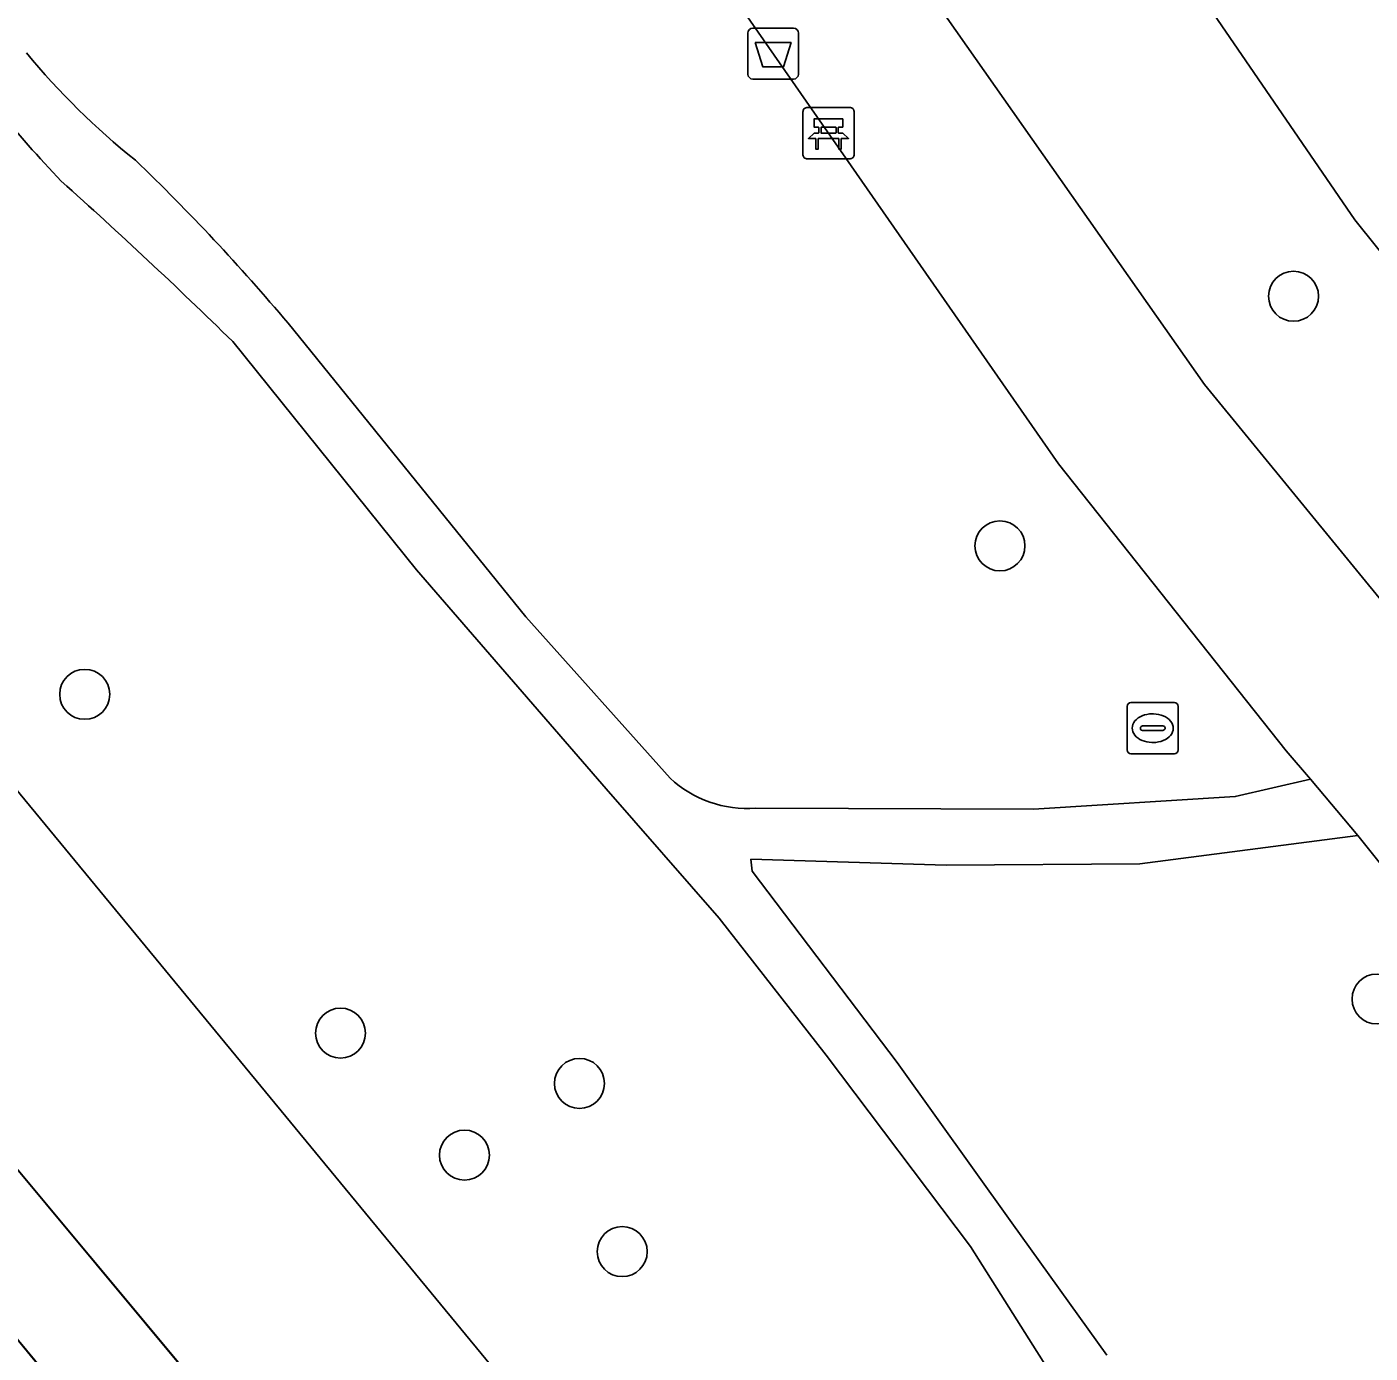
# Model space of a CAD drawing. Extents: x 159279 to 160377, y 384531 to 385888.
# Drawn here: x 159404.06 to 159430.35, y 385153.08 to 385179.03 of the extents above; entities that cross this region are included whole.
import ezdxf

# ---------------------------------------------------------------- set-up
doc = ezdxf.new("R2010")
doc.units = 0
for name, color, linetype in [('IMGEO_Afvalbak', 7, 'Continuous'), ('IMGEO_Bank', 7, 'Continuous'), ('IMGEO_Berm_groen', 7, 'Continuous'), ('IMGEO_Boom', 7, 'Continuous'), ('IMGEO_Fietspad_open', 7, 'Continuous'), ('IMGEO_Gemengd_bos', 7, 'Continuous'), ('IMGEO_Grasland_overig', 7, 'Continuous'), ('IMGEO_Groenvoorziening', 7, 'Continuous'), ('IMGEO_Hek', 7, 'Continuous'), ('IMGEO_Rioolput', 7, 'Continuous'), ('IMGEO_Struiken', 7, 'Continuous'), ('IMGEO_Voetpad_halfverhard', 7, 'Continuous')]:
    doc.layers.add(name, color=color, linetype=linetype)

msp = doc.modelspace()

# ---------------------------------------------------------------- linework, layer by layer
at = {"layer": 'IMGEO_Afvalbak'}
for p, q in [((159418.172, 385178.108), (159418.172, 385178.908)), ((159418.172, 385178.908), (159418.172, 385178.108)), ((159418.272, 385179.008), (159419.062, 385179.008)), ((159419.062, 385179.008), (159418.272, 385179.008)), ((159419.162, 385178.908), (159419.162, 385178.108)), ((159419.162, 385178.108), (159419.162, 385178.908)), ((159419.062, 385178.008), (159418.272, 385178.008)), ((159418.272, 385178.008), (159419.062, 385178.008))]:
    msp.add_line(p, q, dxfattribs=at)
msp.add_lwpolyline([(159418.315, 385178.722), (159419.019, 385178.722), (159418.87, 385178.252), (159418.464, 385178.252), (159418.315, 385178.722)], dxfattribs=at)
for centre, start, end in [((159418.272, 385178.908), 90, 180), ((159418.272, 385178.908), 90, 180), ((159419.062, 385178.908), 0, 90), ((159419.062, 385178.908), 360, 90), ((159418.272, 385178.108), 180, 270), ((159418.272, 385178.108), 180, 270), ((159419.062, 385178.108), 270, 0), ((159419.062, 385178.108), 270, 0)]:
    msp.add_arc(centre, 0.1, start, end, dxfattribs=at)
at = {"layer": 'IMGEO_Bank'}
for p, q in [((159419.325, 385177.451), (159420.166, 385177.451)), ((159420.166, 385177.451), (159419.325, 385177.451)), ((159419.25, 385176.526), (159419.25, 385177.367)), ((159419.25, 385177.367), (159419.25, 385176.526)), ((159420.25, 385177.376), (159420.25, 385176.535)), ((159420.25, 385176.535), (159420.25, 385177.376)), ((159419.559, 385176.957), (159419.559, 385177.063)), ((159419.603, 385177.063), (159419.603, 385176.957)), ((159419.891, 385177.069), (159419.609, 385177.069)), ((159419.609, 385176.951), (159419.891, 385176.951)), ((159419.897, 385176.957), (159419.897, 385177.063)), ((159419.941, 385177.063), (159419.941, 385176.957)), ((159419.947, 385176.849), (159419.554, 385176.849)), ((159420.175, 385176.451), (159419.334, 385176.451)), ((159419.334, 385176.451), (159420.175, 385176.451))]:
    msp.add_line(p, q, dxfattribs=at)
for points in [[(159419.553, 385177.069), (159419.467, 385177.069), (159419.467, 385177.23), (159420.03, 385177.23), (159420.03, 385177.069), (159419.947, 385177.069)], [(159419.497, 385176.849), (159419.355, 385176.849), (159419.467, 385176.951), (159419.553, 385176.951)], [(159419.947, 385176.951), (159420.03, 385176.951), (159420.142, 385176.849), (159420.003, 385176.849)], [(159419.547, 385176.842), (159419.547, 385176.635), (159419.504, 385176.635), (159419.504, 385176.842)], [(159419.997, 385176.842), (159419.997, 385176.635), (159419.953, 385176.635), (159419.953, 385176.842)]]:
    msp.add_lwpolyline(points, dxfattribs=at)
for centre, radius, start, end in [((159419.328, 385177.373), 0.0779, 92.4484, 184.2845), ((159419.328, 385177.373), 0.0779, 92.4484, 184.2845), ((159420.172, 385177.373), 0.0779, 2.4484, 94.2845), ((159420.172, 385177.373), 0.0779, 2.4484, 94.2845), ((159419.552, 385177.062), 0.00671, 2.8957, 87.1043), ((159419.552, 385176.958), 0.00671, 272.8957, 357.1043), ((159419.609, 385177.062), 0.00671, 92.8957, 177.1043), ((159419.609, 385176.958), 0.00671, 182.8957, 267.1043), ((159419.891, 385177.062), 0.00671, 2.8957, 87.1043), ((159419.891, 385176.958), 0.00671, 272.8957, 357.1043), ((159419.948, 385177.062), 0.00671, 92.8957, 177.1043), ((159419.948, 385176.958), 0.00671, 182.8957, 267.1043), ((159419.497, 385176.842), 0.00671, 2.8957, 87.1043), ((159419.554, 385176.842), 0.00671, 92.8957, 177.1043), ((159419.946, 385176.842), 0.00671, 2.8957, 87.1043), ((159420.003, 385176.842), 0.00671, 92.8957, 177.1043), ((159419.328, 385176.529), 0.0779, 182.4484, 274.2845), ((159419.328, 385176.529), 0.0779, 182.4484, 274.2845), ((159420.172, 385176.529), 0.0779, 272.4484, 4.2845), ((159420.172, 385176.529), 0.0779, 272.4484, 4.2845)]:
    msp.add_arc(centre, radius, start, end, dxfattribs=at)
at = {"layer": 'IMGEO_Berm_groen'}
msp.add_lwpolyline([(159421.69, 385179.755), (159427.107, 385172.032), (159437.266, 385159.621), (159443.614, 385151.741), (159464.844, 385126.096), (159468.191, 385128.94), (159465.215, 385132.533), (159463.095, 385135.058), (159456.65, 385142.935), (159454.301, 385145.739), (159444.527, 385157.561), (159442.865, 385159.598), (159434.187, 385170.106), (159430.05, 385175.255), (159424.758, 385182.98), (159421.543, 385188.209), (159417.105, 385196.774), (159405.443, 385221.27)], dxfattribs=at)
at = {"layer": 'IMGEO_Boom'}
for centre in [(159428.85, 385173.76), (159423.105, 385168.877), (159405.195, 385165.972), (159430.483, 385160.011), (159410.201, 385159.343), (159414.876, 385158.36), (159412.626, 385156.957), (159415.714, 385155.068)]:
    msp.add_circle(centre, 0.489, dxfattribs=at)
at = {"layer": 'IMGEO_Fietspad_open'}
msp.add_lwpolyline([(159456.184, 385148.339), (159446.72, 385159.66), (159445.196, 385161.514), (159436.565, 385172.034), (159436.179, 385172.483), (159432.478, 385177.08), (159427.314, 385184.565), (159424.225, 385189.616), (159419.876, 385198.049), (159408.187, 385222.576), (159405.443, 385221.27), (159417.105, 385196.774), (159421.543, 385188.209), (159424.758, 385182.98), (159430.05, 385175.255), (159434.187, 385170.106), (159442.865, 385159.598), (159444.527, 385157.561), (159454.301, 385145.739)], dxfattribs=at)
at = {"layer": 'IMGEO_Gemengd_bos'}
for points in [[(159322.775, 385273.643), (159319.612, 385272.286), (159316.911, 385271.012), (159314.775, 385269.703), (159313.504, 385268.713), (159313.158, 385268.443), (159312.034, 385267.567), (159313.865, 385265.306), (159315.68, 385266.184), (159318.564, 385267.578), (159384.722, 385187.321), (159436.071, 385125.032), (159445.64, 385133.522)], [(159424.759, 385151.584), (159424.263, 385152.422), (159422.527, 385155.171), (159419.702, 385158.914), (159417.613, 385161.593), (159415.398, 385164.124), (159411.687, 385168.408), (159408.094, 385172.872)], [(159434.165, 385158.142), (159430.109, 385163.208), (159425.839, 385162.653), (159422.051, 385162.627), (159418.231, 385162.745), (159418.255, 385162.512), (159421.093, 385158.767), (159423.34, 385155.632), (159425.197, 385153.043)]]:
    msp.add_lwpolyline(points, dxfattribs=at)
for centre, radius, start, end in [((159421.075, 385191.672), 22.63, 214.1018, 223.7847), ((159338.511, 385101.869), 99.414, 45.57896, 48.22878)]:
    msp.add_arc(centre, radius, start, end, dxfattribs=at)
at = {"layer": 'IMGEO_Grasland_overig'}
msp.add_lwpolyline([(159492.944, 385046.364), (159472.067, 385070.736), (159452.364, 385094.842), (159436.908, 385113.421), (159386.608, 385174.224), (159348.791, 385219.728), (159334.195, 385236.719), (159327.995, 385244.683), (159327.405, 385245.411), (159327.094, 385245.16), (159325.895, 385244.189), (159327.752, 385242.167), (159353.457, 385211.38), (159428.898, 385119.923), (159469.821, 385070.666), (159485.407, 385051.415)], dxfattribs=at)
at = {"layer": 'IMGEO_Groenvoorziening'}
for points in [[(159418.328, 385163.746), (159423.763, 385163.722), (159427.71, 385163.972), (159429.181, 385164.313), (159428.704, 385164.866), (159424.252, 385170.482), (159417.492, 385180.196)], [(159409.176, 385173.232), (159413.825, 385167.487), (159416.653, 385164.333)]]:
    msp.add_lwpolyline(points, dxfattribs=at)
for centre, radius, start, end in [((159415.21, 385187.718), 14.457, 219.5078, 231.386), ((159377.755, 385146.786), 41.069, 40.0864, 46.1861), ((159418.146, 385165.911), 2.172, 226.5765, 274.7977)]:
    msp.add_arc(centre, radius, start, end, dxfattribs=at)
at = {"layer": 'IMGEO_Hek'}
msp.add_lwpolyline([(159436.071, 385125.032), (159384.722, 385187.321)], dxfattribs=at)
at = {"layer": 'IMGEO_Rioolput'}
for p, q in [((159425.593, 385164.884), (159425.593, 385165.736)), ((159425.668, 385165.81), (159426.52, 385165.81)), ((159426.594, 385165.736), (159426.594, 385164.884)), ((159425.895, 385165.353), (159426.293, 385165.353)), ((159426.081, 385165.59), (159426.106, 385165.59)), ((159425.852, 385165.304), (159425.852, 385165.316)), ((159426.29, 385165.267), (159425.892, 385165.267)), ((159426.336, 385165.316), (159426.336, 385165.304)), ((159426.104, 385165.03), (159426.079, 385165.03)), ((159426.52, 385164.81), (159425.668, 385164.81))]:
    msp.add_line(p, q, dxfattribs=at)
for points in [[(159425.593, 385164.884), (159425.593, 385165.736)], [(159425.668, 385165.81), (159426.52, 385165.81)], [(159426.594, 385165.736), (159426.594, 385164.884)], [(159426.52, 385164.81), (159425.668, 385164.81)]]:
    msp.add_lwpolyline(points, dxfattribs=at)
for centre, radius, start, end in [((159425.67, 385165.734), 0.0765, 91.552, 178.448), ((159425.67, 385165.734), 0.0765, 91.552, 178.448), ((159426.518, 385165.734), 0.0765, 1.552, 88.448), ((159426.518, 385165.734), 0.0765, 1.552, 88.448), ((159425.892, 385165.313), 0.0403, 85.8775, 175.7526), ((159426.297, 385165.315), 0.0386, 1.7309, 96.639), ((159425.889, 385165.303), 0.0366, 178.938, 274.7102), ((159426.293, 385165.31), 0.043, 264.8664, 352.4533), ((159425.67, 385164.886), 0.0765, 181.552, 268.448), ((159425.67, 385164.886), 0.0765, 181.552, 268.448), ((159426.518, 385164.886), 0.0765, 271.552, 358.448), ((159426.518, 385164.886), 0.0765, 271.552, 358.448)]:
    msp.add_arc(centre, radius, start, end, dxfattribs=at)
for centre, major_axis, ratio, start_param, end_param in [((159426.08, 385165.31), (-0.387, 0.002), 0.722429, 4.712389, 7.853982), ((159426.105, 385165.31), (-0.39, 0.002), 0.717154, 1.570796, 4.712389)]:
    msp.add_ellipse(centre, major_axis=major_axis, ratio=ratio, start_param=start_param, end_param=end_param, dxfattribs=at)
at = {"layer": 'IMGEO_Struiken'}
for points in [[(159495.462, 385052.988), (159472.552, 385080.778), (159454.31, 385102.907), (159436.071, 385125.032), (159384.722, 385187.321), (159318.564, 385267.578), (159315.68, 385266.184), (159313.865, 385265.306), (159329.549, 385245.942), (159335.553, 385239.249), (159354.128, 385216.587), (159386.575, 385177.428), (159433.383, 385121.285), (159486.754, 385056.861)], [(159654.396, 384855.887), (159641.032, 384871.473), (159608.508, 384909.981), (159552.922, 384976.721), (159486.754, 385056.861), (159433.383, 385121.285), (159386.575, 385177.428), (159354.128, 385216.587), (159335.553, 385239.249), (159329.549, 385245.942), (159327.995, 385244.683), (159334.195, 385236.719), (159348.791, 385219.728), (159386.608, 385174.224), (159436.908, 385113.421), (159452.364, 385094.842), (159472.067, 385070.736), (159492.944, 385046.364), (159512.461, 385022.288), (159530.207, 385000.767), (159567.516, 384955.834), (159606.279, 384909.531), (159713.548, 384784.025)]]:
    msp.add_lwpolyline(points, dxfattribs=at)
at = {"layer": 'IMGEO_Voetpad_halfverhard'}
for points in [[(159417.492, 385180.196), (159424.252, 385170.482), (159428.704, 385164.866), (159429.181, 385164.313), (159430.109, 385163.208), (159434.165, 385158.142), (159439.261, 385152.446), (159440.526, 385150.679), (159453.908, 385134.35), (159462.304, 385124.254), (159489.188, 385091.93), (159490.311, 385090.741), (159490.493, 385090.52), (159492.847, 385092.45), (159496.167, 385095.18), (159494.306, 385097.36), (159490.959, 385094.592), (159466.718, 385123.644), (159470.17, 385126.528)], [(159470.17, 385126.528), (159468.191, 385128.94), (159464.844, 385126.096), (159443.614, 385151.741), (159437.266, 385159.621), (159427.107, 385172.032), (159421.69, 385179.755)], [(159416.653, 385164.333), (159413.825, 385167.487), (159409.176, 385173.232)], [(159408.094, 385172.872), (159411.687, 385168.408), (159415.398, 385164.124), (159417.613, 385161.593), (159419.702, 385158.914), (159422.527, 385155.171), (159424.263, 385152.422), (159424.759, 385151.584)], [(159425.197, 385153.043), (159423.34, 385155.632), (159421.093, 385158.767), (159418.255, 385162.512), (159418.231, 385162.745), (159422.051, 385162.627), (159425.839, 385162.653), (159430.109, 385163.208), (159429.181, 385164.313), (159427.71, 385163.972), (159423.763, 385163.722), (159418.328, 385163.746)]]:
    msp.add_lwpolyline(points, dxfattribs=at)
for centre, radius, start, end in [((159421.075, 385191.672), 22.63, 214.1018, 223.7847), ((159415.21, 385187.718), 14.457, 219.5078, 231.386), ((159377.755, 385146.786), 41.069, 40.0864, 46.1861), ((159338.511, 385101.869), 99.414, 45.57896, 48.22878), ((159418.146, 385165.911), 2.172, 226.5765, 274.7977)]:
    msp.add_arc(centre, radius, start, end, dxfattribs=at)

doc.saveas('drawing.dxf')
